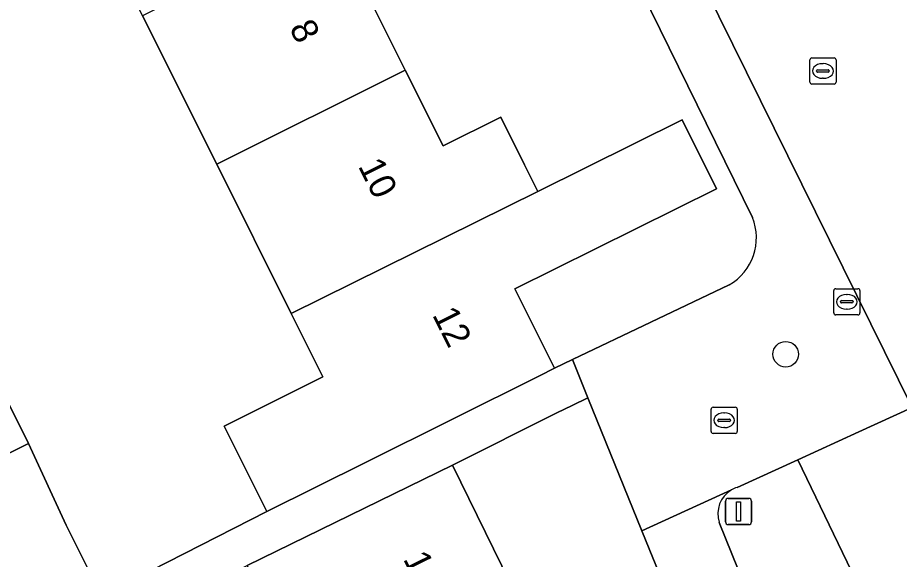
# Model space of a CAD drawing. Extents: x 157793 to 159380, y 380877 to 382313.
# Drawn here: x 158414.16 to 158447.87, y 381605.44 to 381626.15 of the extents above; entities that cross this region are included whole.
import ezdxf

# ---------------------------------------------------------------- set-up
doc = ezdxf.new("R2010")
doc.units = 0
for name, color, linetype in [('IMGEO_Boom', 7, 'Continuous'), ('IMGEO_Erf', 7, 'Continuous'), ('IMGEO_Groenvoorziening', 7, 'Continuous'), ('IMGEO_Kolk', 7, 'Continuous'), ('IMGEO_Lichtmast', 7, 'Continuous'), ('IMGEO_Pand', 7, 'Continuous'), ('IMGEO_Pand_nummerreeks', 7, 'Continuous'), ('IMGEO_Rijbaan_lokaal_open', 7, 'Continuous'), ('IMGEO_Rioolput', 7, 'Continuous'), ('IMGEO_Voetpad_open', 7, 'Continuous')]:
    doc.layers.add(name, color=color, linetype=linetype)

msp = doc.modelspace()

# ---------------------------------------------------------------- linework, layer by layer
at = {"layer": 'IMGEO_Boom'}
msp.add_circle((158443.527, 381613.28), 0.489, dxfattribs=at)
at = {"layer": 'IMGEO_Erf'}
for points in [[(158442.253, 381618.514), (158427.772, 381648.032)], [(158413.175, 381612.663), (158414.57, 381609.864), (158416.015, 381606.744), (158417.361, 381604.042), (158423.683, 381607.264), (158422.055, 381610.531), (158425.828, 381612.411), (158424.618, 381614.839), (158421.771, 381620.551), (158418.941, 381626.229), (158416.299, 381631.53), (158415.256, 381631.01), (158412.324, 381636.893)], [(158427.554, 381627.011), (158428.982, 381624.145), (158430.428, 381621.245), (158432.632, 381622.344), (158433.539, 381620.525), (158433.895, 381619.81), (158434.046, 381619.507), (158439.571, 381622.243), (158440.885, 381619.605), (158433.168, 381615.783), (158434.682, 381612.746), (158435.371, 381613.074), (158441.368, 381615.933)], [(158455.711, 381614.582), (158452.733, 381613.226), (158448.365, 381611.238), (158446.321, 381610.308), (158443.991, 381609.247), (158451.338, 381593.986)], [(158440.863, 381599.553), (158438.028, 381606.533), (158435.963, 381611.616), (158435.36, 381611.323), (158434.781, 381611.041), (158430.781, 381609.04), (158433.615, 381603.259)]]:
    msp.add_lwpolyline(points, dxfattribs=at)
msp.add_arc((158440.326, 381617.733), 2.079, 300.0722, 22.0751, dxfattribs=at)
at = {"layer": 'IMGEO_Groenvoorziening'}
for points in [[(158451.338, 381593.986), (158443.991, 381609.247), (158441.669, 381608.19)], [(158440.984, 381606.852), (158444.348, 381598.516)]]:
    msp.add_lwpolyline(points, dxfattribs=at)
for centre, radius, start, end in [((158441.998, 381607.178), 1.065, 120.836, 197.809), ((158442.008, 381607.15), 1.094, 108.0569, 120.5522)]:
    msp.add_arc(centre, radius, start, end, dxfattribs=at)
at = {"layer": 'IMGEO_Kolk'}
for p, q in [((158445.438, 381615.787), (158446.29, 381615.787)), ((158445.363, 381614.861), (158445.363, 381615.713)), ((158445.851, 381615.567), (158445.876, 381615.567)), ((158446.364, 381615.713), (158446.364, 381614.861)), ((158445.622, 381615.281), (158445.622, 381615.293)), ((158446.06, 381615.244), (158445.662, 381615.244)), ((158445.665, 381615.33), (158446.063, 381615.33)), ((158446.106, 381615.293), (158446.106, 381615.281)), ((158446.29, 381614.787), (158445.438, 381614.787)), ((158445.874, 381615.007), (158445.849, 381615.007))]:
    msp.add_line(p, q, dxfattribs=at)
for points in [[(158445.438, 381615.787), (158446.29, 381615.787)], [(158445.363, 381614.861), (158445.363, 381615.713)], [(158446.364, 381615.713), (158446.364, 381614.861)], [(158446.29, 381614.787), (158445.438, 381614.787)]]:
    msp.add_lwpolyline(points, dxfattribs=at)
for centre, radius, start, end in [((158445.44, 381615.711), 0.0765, 91.552, 178.448), ((158445.44, 381615.711), 0.0765, 91.552, 178.448), ((158446.288, 381615.711), 0.0765, 1.552, 88.448), ((158446.288, 381615.711), 0.0765, 1.552, 88.448), ((158445.662, 381615.29), 0.0403, 85.8775, 175.7526), ((158445.659, 381615.28), 0.0366, 178.938, 274.7102), ((158446.063, 381615.287), 0.043, 264.8664, 352.4533), ((158446.067, 381615.292), 0.0386, 1.7309, 96.639), ((158445.44, 381614.863), 0.0765, 181.552, 268.448), ((158445.44, 381614.863), 0.0765, 181.552, 268.448), ((158446.288, 381614.863), 0.0765, 271.552, 358.448), ((158446.288, 381614.863), 0.0765, 271.552, 358.448)]:
    msp.add_arc(centre, radius, start, end, dxfattribs=at)
for centre, major_axis, ratio, start_param, end_param in [((158445.85, 381615.287), (-0.387, 0.002), 0.722429, 4.712389, 7.853982), ((158445.875, 381615.287), (-0.39, 0.002), 0.717154, 1.570796, 4.712389)]:
    msp.add_ellipse(centre, major_axis=major_axis, ratio=ratio, start_param=start_param, end_param=end_param, dxfattribs=at)
at = {"layer": 'IMGEO_Lichtmast'}
for p, q in [((158441.227, 381606.866), (158441.227, 381607.666)), ((158441.227, 381607.666), (158441.227, 381606.866)), ((158441.327, 381607.766), (158442.117, 381607.766)), ((158442.117, 381607.766), (158441.327, 381607.766)), ((158442.217, 381607.666), (158442.217, 381606.866)), ((158442.217, 381606.866), (158442.217, 381607.666)), ((158442.117, 381606.766), (158441.327, 381606.766)), ((158441.327, 381606.766), (158442.117, 381606.766))]:
    msp.add_line(p, q, dxfattribs=at)
msp.add_lwpolyline([(158441.647, 381607.641), (158441.797, 381607.641), (158441.797, 381606.891), (158441.647, 381606.891), (158441.647, 381607.641)], dxfattribs=at)
for centre, start, end in [((158441.327, 381607.666), 90, 180), ((158441.327, 381607.666), 90, 180), ((158442.117, 381607.666), 0, 90), ((158442.117, 381607.666), 360, 90), ((158441.327, 381606.866), 180, 270), ((158441.327, 381606.866), 180, 270), ((158442.117, 381606.866), 270, 0), ((158442.117, 381606.866), 270, 0)]:
    msp.add_arc(centre, 0.1, start, end, dxfattribs=at)
at = {"layer": 'IMGEO_Pand'}
for points in [[(158428.355, 381630.921), (158418.941, 381626.229), (158421.771, 381620.551), (158428.982, 381624.145), (158427.554, 381627.011), (158435.267, 381630.838), (158433.859, 381633.663)], [(158428.982, 381624.145), (158421.771, 381620.551), (158424.618, 381614.839), (158434.046, 381619.507), (158433.895, 381619.81), (158433.539, 381620.525), (158432.632, 381622.344), (158430.428, 381621.245)], [(158433.168, 381615.783), (158440.885, 381619.605), (158439.571, 381622.243), (158434.046, 381619.507), (158424.618, 381614.839), (158425.828, 381612.411), (158422.055, 381610.531), (158423.683, 381607.264), (158427.456, 381609.144), (158434.109, 381612.46), (158434.682, 381612.746)], [(158413.175, 381612.663), (158413.069, 381612.876), (158410.295, 381611.494), (158410.404, 381611.282), (158411.799, 381608.484), (158414.57, 381609.864)], [(158413.265, 381605.373), (158414.611, 381602.672), (158417.361, 381604.042), (158416.015, 381606.744), (158414.57, 381609.864), (158411.799, 381608.484)], [(158433.615, 381603.259), (158430.781, 381609.04), (158422.942, 381605.198), (158425.776, 381599.417)]]:
    msp.add_lwpolyline(points, close=True, dxfattribs=at)
at = {"layer": 'IMGEO_Rijbaan_lokaal_open'}
msp.add_lwpolyline([(158444.852, 381628.842), (158433.989, 381650.722), (158429.889, 381648.653), (158448.365, 381611.238), (158452.733, 381613.226), (158451.437, 381615.796), (158448.389, 381621.989)], dxfattribs=at)
at = {"layer": 'IMGEO_Rioolput'}
for p, q in [((158444.449, 381623.688), (158444.449, 381624.54)), ((158444.524, 381624.614), (158445.376, 381624.614)), ((158445.45, 381624.54), (158445.45, 381623.688)), ((158444.751, 381624.157), (158445.149, 381624.157)), ((158444.937, 381624.394), (158444.962, 381624.394)), ((158444.708, 381624.108), (158444.708, 381624.12)), ((158445.146, 381624.071), (158444.748, 381624.071)), ((158444.96, 381623.834), (158444.935, 381623.834)), ((158445.192, 381624.12), (158445.192, 381624.108)), ((158445.376, 381623.614), (158444.524, 381623.614)), ((158440.673, 381610.329), (158440.673, 381611.181)), ((158440.748, 381611.255), (158441.6, 381611.255)), ((158441.161, 381611.035), (158441.186, 381611.035)), ((158441.674, 381611.181), (158441.674, 381610.329)), ((158440.932, 381610.749), (158440.932, 381610.761)), ((158441.37, 381610.712), (158440.972, 381610.712)), ((158440.975, 381610.798), (158441.373, 381610.798)), ((158441.416, 381610.761), (158441.416, 381610.749)), ((158441.184, 381610.475), (158441.159, 381610.475)), ((158441.6, 381610.255), (158440.748, 381610.255))]:
    msp.add_line(p, q, dxfattribs=at)
for points in [[(158444.449, 381623.688), (158444.449, 381624.54)], [(158444.524, 381624.614), (158445.376, 381624.614)], [(158445.45, 381624.54), (158445.45, 381623.688)], [(158445.376, 381623.614), (158444.524, 381623.614)], [(158440.673, 381610.329), (158440.673, 381611.181)], [(158440.748, 381611.255), (158441.6, 381611.255)], [(158441.674, 381611.181), (158441.674, 381610.329)], [(158441.6, 381610.255), (158440.748, 381610.255)]]:
    msp.add_lwpolyline(points, dxfattribs=at)
for centre, radius, start, end in [((158444.526, 381624.538), 0.0765, 91.552, 178.448), ((158444.526, 381624.538), 0.0765, 91.552, 178.448), ((158445.374, 381624.538), 0.0765, 1.552, 88.448), ((158445.374, 381624.538), 0.0765, 1.552, 88.448), ((158444.748, 381624.117), 0.0403, 85.8775, 175.7526), ((158445.153, 381624.119), 0.0386, 1.7309, 96.639), ((158444.745, 381624.107), 0.0366, 178.938, 274.7102), ((158445.149, 381624.114), 0.043, 264.8664, 352.4533), ((158444.526, 381623.69), 0.0765, 181.552, 268.448), ((158444.526, 381623.69), 0.0765, 181.552, 268.448), ((158445.374, 381623.69), 0.0765, 271.552, 358.448), ((158445.374, 381623.69), 0.0765, 271.552, 358.448), ((158440.75, 381611.179), 0.0765, 91.552, 178.448), ((158440.75, 381611.179), 0.0765, 91.552, 178.448), ((158441.598, 381611.179), 0.0765, 1.552, 88.448), ((158441.598, 381611.179), 0.0765, 1.552, 88.448), ((158440.972, 381610.758), 0.0403, 85.8775, 175.7526), ((158440.969, 381610.748), 0.0366, 178.938, 274.7102), ((158441.373, 381610.755), 0.043, 264.8664, 352.4533), ((158441.377, 381610.76), 0.0386, 1.7309, 96.639), ((158440.75, 381610.331), 0.0765, 181.552, 268.448), ((158440.75, 381610.331), 0.0765, 181.552, 268.448), ((158441.598, 381610.331), 0.0765, 271.552, 358.448), ((158441.598, 381610.331), 0.0765, 271.552, 358.448)]:
    msp.add_arc(centre, radius, start, end, dxfattribs=at)
for centre, major_axis, ratio, start_param, end_param in [((158444.936, 381624.114), (-0.387, 0.002), 0.722429, 4.712389, 7.853982), ((158444.961, 381624.114), (-0.39, 0.002), 0.717154, 1.570796, 4.712389), ((158441.16, 381610.755), (-0.387, 0.002), 0.722429, 4.712389, 7.853982), ((158441.185, 381610.755), (-0.39, 0.002), 0.717154, 1.570796, 4.712389)]:
    msp.add_ellipse(centre, major_axis=major_axis, ratio=ratio, start_param=start_param, end_param=end_param, dxfattribs=at)
at = {"layer": 'IMGEO_Voetpad_open'}
for points in [[(158429.889, 381648.653), (158428.319, 381651.841), (158411.702, 381685.504), (158411.61, 381685.691), (158410.74, 381687.478), (158409.749, 381686.994), (158410.74, 381685.046), (158413.854, 381678.708), (158416.389, 381673.603), (158426.377, 381653.622), (158426.137, 381651.015), (158427.772, 381648.032), (158442.253, 381618.514)], [(158441.669, 381608.19), (158443.991, 381609.247), (158446.321, 381610.308), (158448.365, 381611.238), (158429.889, 381648.653)], [(158441.368, 381615.933), (158435.371, 381613.074), (158435.963, 381611.616), (158438.028, 381606.533), (158441.452, 381608.092)], [(158411.065, 381599.177), (158422.942, 381605.198), (158430.781, 381609.04), (158434.781, 381611.041), (158435.36, 381611.323), (158435.963, 381611.616), (158435.371, 381613.074), (158434.682, 381612.746), (158434.109, 381612.46), (158427.456, 381609.144), (158423.683, 381607.264), (158417.361, 381604.042), (158414.611, 381602.672), (158413.265, 381605.373)], [(158441.452, 381608.092), (158438.028, 381606.533), (158440.863, 381599.553)], [(158444.348, 381598.516), (158440.984, 381606.852)]]:
    msp.add_lwpolyline(points, dxfattribs=at)
for centre, radius, start, end in [((158440.326, 381617.733), 2.079, 300.0722, 22.0751), ((158441.998, 381607.178), 1.065, 120.836, 197.809), ((158442.008, 381607.15), 1.094, 108.0569, 120.5522)]:
    msp.add_arc(centre, radius, start, end, dxfattribs=at)

# ---------------------------------------------------------------- texts
at = {"layer": 'IMGEO_Pand_nummerreeks'}
for s, rotation, p in [('8', 296.4875, (158424.532, 381625.762)), ('10', 296.4876, (158427.163, 381620.481)), ('12', 296.4876, (158429.998, 381614.792)), ('14', 296.1134, (158428.886, 381605.455))]:
    msp.add_text(s, height=1, rotation=rotation, dxfattribs=at).set_placement(p)

doc.saveas('drawing.dxf')
